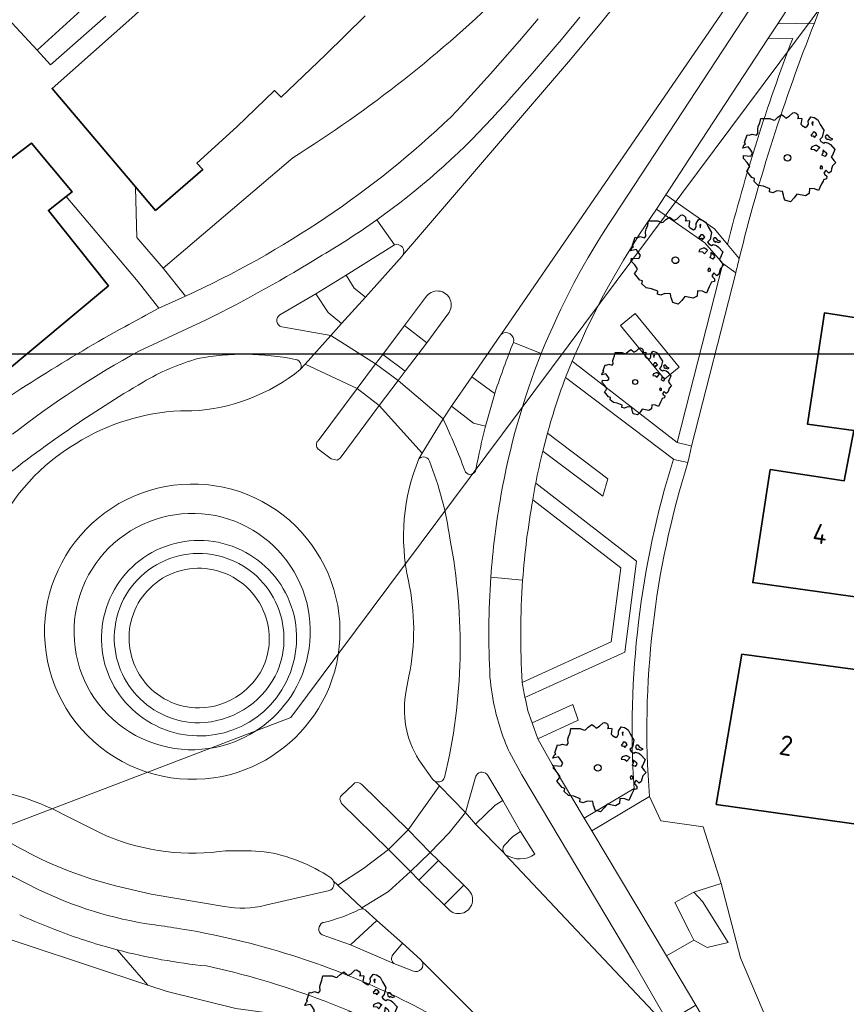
# Model space of a CAD drawing. Header units: metres. Extents: x 152391 to 157968, y 462336 to 467280.
# Tile 355 of 656: x 153955 to 154011, y 465931 to 465997. Entities that reach past the tile are written whole.
import ezdxf
from ezdxf.enums import TextEntityAlignment as Align

# ---------------------------------------------------------------- set-up
doc = ezdxf.new("R2010")
doc.units = ezdxf.units.M
doc.header["$LTSCALE"] = 0.75
doc.layers.get('0').update_dxf_attribs({"lineweight": 25})
doc.layers.get('defpoints').update_dxf_attribs({"lineweight": 25})
for name, color, linetype, lineweight in [('B-GV-GR-BOOM-S', 252, 'Continuous', 25), ('B-WE-GR-BEPLANTING_CULTUUR_HEESTERS-GV', 251, 'Continuous', 18), ('B-WE-GR-BEPLANTING_CULTUUR_VASTE PLANTENVAK-GV', 251, 'Continuous', 18), ('B-WE-GR-GROENVOORZIENING-GV', 251, 'Continuous', 18), ('B-WE-GR-HAAG-GV', 251, 'Continuous', 13), ('B-WE-GW-TALUD_KRUIN-G', 251, 'Continuous', 18), ('B-WE-KW-KUNSTWERK_DUIKER-G', 5, 'Continuous', 18), ('B-WE-OG-BEBOUWING-GV', 6, 'Continuous', 35), ('B-WE-OG-BEBOUWING-T18', 1, 'Continuous', 18), ('B-WE-OG-TERREIN_CULTUURSCHEIDING-GV', 251, 'Continuous', 18), ('B-WE-OG-WEG-GV', 251, 'Continuous', 18), ('B-WE-VH-VERHARDING_ASFALT-GV', 251, 'Continuous', 18), ('B-WE-VH-VERHARDING_BETONSTRAATSTEEN-GV', 251, 'Continuous', 18), ('B-WE-VH-VERHARDING_STRAATBAKSTEEN-GV', 251, 'Continuous', 18), ('B-WE-VH-VERHARDING_TEGEL-GV', 251, 'Continuous', 18)]:
    doc.layers.add(name, color=color, linetype=linetype, lineweight=lineweight)
doc.styles.add('NLCS-ISO-M750-T18', font='NLCS-ISO.ttf', dxfattribs={"height": 1.35})

# ---------------------------------------------------------------- blocks, each defined once
blk = doc.blocks.new('SGR-BOOM_31_50')
at = {"linetype": 'Continuous'}
for p, q in [((-1.402, 1.78), (-1.355, 1.999)), ((-1.355, 1.999), (-0.89, 1.999)), ((-0.89, 1.999), (-0.688, 1.911)), ((-0.626, 1.933), (-0.487, 2.064)), ((-0.487, 2.064), (-0.301, 2.196)), ((-0.301, 2.196), (-0.177, 2.108)), ((-0.177, 2.108), (-0.084, 2.02)), ((-0.084, 2.02), (0.087, 2.108)), ((0.087, 2.108), (0.273, 2.283)), ((0.273, 2.283), (0.351, 2.305)), ((0.351, 2.305), (0.444, 2.261)), ((0.444, 2.261), (0.521, 2.196)), ((0.537, 2.042), (0.506, 1.999)), ((0.506, 1.999), (0.707, 2.02)), ((0.521, 2.196), (0.537, 2.042)), ((0.707, 2.02), (0.723, 1.977)), ((1.048, 1.867), (1.188, 2.086)), ((1.188, 2.086), (1.358, 2.042)), ((1.358, 2.042), (1.545, 1.933)), ((-1.51, 1.451), (-1.479, 1.582)), ((-1.495, 1.232), (-1.51, 1.451)), ((-1.479, 1.582), (-1.402, 1.78)), ((-0.688, 1.911), (-0.626, 1.933)), ((0.723, 1.977), (0.676, 1.714)), ((0.676, 1.714), (0.754, 1.648)), ((0.754, 1.648), (0.924, 1.539)), ((0.924, 1.539), (1.002, 1.604)), ((1.002, 1.604), (1.064, 1.714)), ((1.064, 1.714), (1.048, 1.867)), ((1.296, 1.823), (1.234, 1.78)), ((1.234, 1.78), (1.265, 1.67)), ((1.265, 1.67), (1.281, 1.648)), ((1.281, 1.692), (1.296, 1.823)), ((1.545, 1.933), (1.669, 1.692)), ((1.669, 1.692), (1.839, 1.407)), ((1.839, 1.407), (1.762, 1.057)), ((-2.208, 0.641), (-2.131, 0.706)), ((-2.177, 0.772), (-2.038, 1.166)), ((-2.131, 0.706), (-2.177, 0.772)), ((-2.038, 1.166), (-1.944, 1.144)), ((-1.944, 1.144), (-1.789, 1.21)), ((-1.789, 1.21), (-1.572, 1.144)), ((-1.572, 1.144), (-1.495, 1.232)), ((1.25, 1.21), (1.188, 1.166)), ((1.188, 1.166), (1.234, 1.101)), ((1.234, 1.101), (1.312, 1.122)), ((1.296, 1.298), (1.25, 1.21)), ((1.374, 1.298), (1.296, 1.298)), ((1.312, 1.122), (1.374, 1.035)), ((1.436, 1.254), (1.374, 1.298)), ((1.374, 1.035), (1.436, 1.122)), ((1.498, 1.166), (1.436, 1.254)), ((1.436, 1.122), (1.498, 1.166)), ((1.762, 1.057), (1.638, 0.925)), ((1.638, 0.925), (1.7, 0.838)), ((1.7, 0.838), (1.839, 0.75)), ((1.839, 0.75), (1.917, 0.794)), ((1.963, 1.144), (1.917, 1.079)), ((1.917, 1.079), (1.948, 0.991)), ((1.917, 0.794), (2.087, 0.75)), ((1.948, 0.991), (2.041, 0.925)), ((2.056, 1.144), (1.963, 1.144)), ((2.041, 0.969), (2.18, 0.903)), ((2.041, 0.925), (2.056, 0.969)), ((2.165, 1.013), (2.056, 1.144)), ((2.087, 0.75), (2.18, 0.684)), ((2.304, 0.947), (2.165, 1.013)), ((2.18, 0.903), (2.304, 0.947)), ((2.18, 0.684), (2.413, 0.422)), ((-2.27, 0.487), (-2.208, 0.641)), ((-1.991, 0.553), (-2.27, 0.487)), ((-2.239, -0.038), (-2.224, 0.115)), ((-2.224, 0.115), (-1.851, 0.093)), ((-1.898, 0.444), (-1.991, 0.553)), ((-1.774, 0.246), (-1.898, 0.444)), ((-1.851, 0.093), (-1.774, 0.246)), ((1.234, 0.553), (1.188, 0.444)), ((1.188, 0.444), (1.374, 0.422)), ((1.405, 0.619), (1.234, 0.553)), ((1.374, 0.422), (1.483, 0.334)), ((1.483, 0.619), (1.405, 0.619)), ((1.622, 0.531), (1.483, 0.619)), ((1.483, 0.334), (1.607, 0.487)), ((1.607, 0.487), (1.653, 0.553)), ((1.793, 0.246), (1.746, 0.137)), ((1.911, 0.065), (1.746, 0.137)), ((1.808, 0.4), (1.793, 0.312)), ((1.793, 0.312), (1.793, 0.246)), ((1.901, 0.312), (1.808, 0.4)), ((1.963, 0.268), (1.901, 0.312)), ((1.911, 0.065), (2.01, 0.181)), ((2.01, 0.181), (1.963, 0.268)), ((2.289, 0.137), (2.227, 0.049)), ((2.227, 0.049), (2.351, -0.126)), ((2.413, 0.422), (2.289, 0.137)), ((-2.053, -0.235), (-2.239, -0.038)), ((-2.069, -0.673), (-1.991, -0.564)), ((-1.913, -0.433), (-2.053, -0.235)), ((-1.991, -0.564), (-1.913, -0.433)), ((1.715, -0.389), (1.653, -0.476)), ((1.653, -0.476), (1.669, -0.564)), ((1.684, -0.564), (1.777, -0.542)), ((1.777, -0.454), (1.715, -0.389)), ((1.777, -0.542), (1.777, -0.454)), ((1.948, -0.63), (1.855, -0.783)), ((2.103, -0.783), (1.948, -0.63)), ((2.242, -0.564), (2.211, -0.695)), ((2.289, -0.411), (2.242, -0.564)), ((2.459, -0.235), (2.289, -0.411)), ((2.351, -0.126), (2.459, -0.235)), ((-1.805, -1.002), (-2.069, -0.673)), ((-1.665, -1.046), (-1.805, -1.002)), ((-1.696, -1.199), (-1.665, -1.046)), ((-1.479, -1.396), (-1.696, -1.199)), ((1.808, -1.177), (1.715, -1.352)), ((1.824, -1.112), (1.808, -1.177)), ((1.979, -1.068), (1.824, -1.112)), ((1.855, -0.783), (1.901, -0.849)), ((1.901, -0.849), (1.994, -0.936)), ((1.994, -0.936), (1.979, -1.068)), ((2.211, -0.695), (2.103, -0.783)), ((-1.216, -1.44), (-1.479, -1.396)), ((-0.89, -1.571), (-1.216, -1.44)), ((-0.906, -1.725), (-0.89, -1.571)), ((-0.735, -1.769), (-0.906, -1.725)), ((-0.533, -1.681), (-0.735, -1.769)), ((-0.254, -1.703), (-0.533, -1.681)), ((-0.208, -1.9), (-0.254, -1.703)), ((-0.177, -1.988), (-0.208, -1.9)), ((-0.13, -2.141), (-0.177, -1.988)), ((0.475, -1.834), (0.335, -2.031)), ((0.909, -1.922), (0.475, -1.834)), ((1.11, -1.812), (0.909, -1.922)), ((1.126, -1.55), (1.11, -1.812)), ((1.374, -1.571), (1.126, -1.55)), ((1.576, -1.659), (1.374, -1.571)), ((1.715, -1.352), (1.576, -1.659)), ((0.149, -2.229), (-0.13, -2.141)), ((0.335, -2.031), (0.149, -2.229))]:
    blk.add_line(p, q, dxfattribs=at)
blk.add_circle((0, 0), 0.169, dxfattribs=at)
blk = doc.blocks.new('SGR-BOOM_50_100')
at = {"linetype": 'Continuous'}
for p, q in [((-1.869, 2.373), (-1.807, 2.665)), ((-1.807, 2.665), (-1.187, 2.665)), ((-1.187, 2.665), (-0.918, 2.548)), ((-0.835, 2.577), (-0.649, 2.752)), ((-0.649, 2.752), (-0.401, 2.928)), ((-0.401, 2.928), (-0.236, 2.811)), ((-0.236, 2.811), (-0.112, 2.694)), ((-0.112, 2.694), (0.116, 2.811)), ((0.116, 2.811), (0.364, 3.044)), ((0.364, 3.044), (0.467, 3.074)), ((0.467, 3.074), (0.591, 3.015)), ((0.591, 3.015), (0.695, 2.928)), ((0.715, 2.723), (0.674, 2.665)), ((0.674, 2.665), (0.943, 2.694)), ((0.695, 2.928), (0.715, 2.723)), ((0.943, 2.694), (0.964, 2.636)), ((1.398, 2.49), (1.584, 2.782)), ((1.584, 2.782), (1.811, 2.723)), ((1.811, 2.723), (2.059, 2.577)), ((-2.014, 1.935), (-1.972, 2.11)), ((-1.972, 2.11), (-1.869, 2.373)), ((-0.918, 2.548), (-0.835, 2.577)), ((0.964, 2.636), (0.902, 2.285)), ((0.902, 2.285), (1.005, 2.198)), ((1.005, 2.198), (1.232, 2.052)), ((1.232, 2.052), (1.336, 2.139)), ((1.336, 2.139), (1.418, 2.285)), ((1.418, 2.285), (1.398, 2.49)), ((1.729, 2.431), (1.646, 2.373)), ((1.646, 2.373), (1.687, 2.227)), ((1.687, 2.227), (1.708, 2.198)), ((1.708, 2.256), (1.729, 2.431)), ((2.059, 2.577), (2.225, 2.256)), ((2.225, 2.256), (2.452, 1.876)), ((-2.903, 1.029), (-2.717, 1.555)), ((-2.717, 1.555), (-2.593, 1.526)), ((-2.593, 1.526), (-2.386, 1.613)), ((-2.386, 1.613), (-2.096, 1.526)), ((-2.096, 1.526), (-1.993, 1.643)), ((-1.993, 1.643), (-2.014, 1.935)), ((1.667, 1.613), (1.584, 1.555)), ((1.584, 1.555), (1.646, 1.467)), ((1.646, 1.467), (1.749, 1.497)), ((1.729, 1.73), (1.667, 1.613)), ((1.832, 1.73), (1.729, 1.73)), ((1.749, 1.497), (1.832, 1.38)), ((1.915, 1.672), (1.832, 1.73)), ((1.832, 1.38), (1.915, 1.497)), ((1.997, 1.555), (1.915, 1.672)), ((1.915, 1.497), (1.997, 1.555)), ((2.349, 1.409), (2.183, 1.234)), ((2.452, 1.876), (2.349, 1.409)), ((2.618, 1.526), (2.556, 1.438)), ((2.556, 1.438), (2.597, 1.321)), ((2.742, 1.526), (2.618, 1.526)), ((2.886, 1.351), (2.742, 1.526)), ((3.072, 1.263), (2.886, 1.351)), ((-3.027, 0.65), (-2.944, 0.854)), ((-2.655, 0.737), (-3.027, 0.65)), ((-2.944, 0.854), (-2.841, 0.942)), ((-2.841, 0.942), (-2.903, 1.029)), ((-2.531, 0.591), (-2.655, 0.737)), ((1.646, 0.737), (1.584, 0.591)), ((1.873, 0.825), (1.646, 0.737)), ((1.977, 0.825), (1.873, 0.825)), ((2.163, 0.708), (1.977, 0.825)), ((2.142, 0.65), (2.204, 0.737)), ((2.183, 1.234), (2.266, 1.117)), ((2.266, 1.117), (2.452, 1)), ((2.452, 1), (2.556, 1.059)), ((2.556, 1.059), (2.783, 1)), ((2.597, 1.321), (2.721, 1.234)), ((2.721, 1.292), (2.907, 1.205)), ((2.721, 1.234), (2.742, 1.292)), ((2.783, 1), (2.907, 0.913)), ((2.907, 1.205), (3.072, 1.263)), ((2.907, 0.913), (3.217, 0.562)), ((-2.985, -0.051), (-2.965, 0.153)), ((-2.965, 0.153), (-2.469, 0.124)), ((-2.365, 0.329), (-2.531, 0.591)), ((-2.469, 0.124), (-2.365, 0.329)), ((1.584, 0.591), (1.832, 0.562)), ((1.832, 0.562), (1.977, 0.445)), ((1.977, 0.445), (2.142, 0.65)), ((2.39, 0.329), (2.328, 0.183)), ((2.549, 0.087), (2.328, 0.183)), ((2.411, 0.533), (2.39, 0.416)), ((2.39, 0.416), (2.39, 0.329)), ((2.535, 0.416), (2.411, 0.533)), ((2.618, 0.358), (2.535, 0.416)), ((2.549, 0.087), (2.68, 0.241)), ((2.68, 0.241), (2.618, 0.358)), ((3.052, 0.183), (2.969, 0.066)), ((2.969, 0.066), (3.135, -0.168)), ((3.217, 0.562), (3.052, 0.183)), ((-2.737, -0.314), (-2.985, -0.051)), ((-2.551, -0.577), (-2.737, -0.314)), ((-2.655, -0.752), (-2.551, -0.577)), ((2.287, -0.518), (2.204, -0.635)), ((2.204, -0.635), (2.225, -0.752)), ((2.37, -0.606), (2.287, -0.518)), ((2.37, -0.723), (2.37, -0.606)), ((3.052, -0.548), (2.99, -0.752)), ((3.279, -0.314), (3.052, -0.548)), ((3.135, -0.168), (3.279, -0.314)), ((-2.758, -0.898), (-2.655, -0.752)), ((-2.407, -1.336), (-2.758, -0.898)), ((2.245, -0.752), (2.37, -0.723)), ((2.597, -0.84), (2.473, -1.044)), ((2.473, -1.044), (2.535, -1.132)), ((2.535, -1.132), (2.659, -1.248)), ((2.804, -1.044), (2.597, -0.84)), ((2.659, -1.248), (2.638, -1.424)), ((2.948, -0.927), (2.804, -1.044)), ((2.99, -0.752), (2.948, -0.927)), ((-2.22, -1.394), (-2.407, -1.336)), ((-2.262, -1.599), (-2.22, -1.394)), ((-1.972, -1.862), (-2.262, -1.599)), ((-1.621, -1.92), (-1.972, -1.862)), ((-1.187, -2.095), (-1.621, -1.92)), ((2.287, -1.803), (2.101, -2.212)), ((2.411, -1.57), (2.287, -1.803)), ((2.432, -1.482), (2.411, -1.57)), ((2.638, -1.424), (2.432, -1.482)), ((-1.207, -2.3), (-1.187, -2.095)), ((-0.98, -2.358), (-1.207, -2.3)), ((-0.711, -2.241), (-0.98, -2.358)), ((-0.339, -2.271), (-0.711, -2.241)), ((-0.277, -2.533), (-0.339, -2.271)), ((-0.236, -2.65), (-0.277, -2.533)), ((-0.174, -2.855), (-0.236, -2.65)), ((0.633, -2.446), (0.447, -2.709)), ((1.212, -2.563), (0.633, -2.446)), ((1.48, -2.417), (1.212, -2.563)), ((1.501, -2.066), (1.48, -2.417)), ((1.832, -2.095), (1.501, -2.066)), ((2.101, -2.212), (1.832, -2.095)), ((0.199, -2.971), (-0.174, -2.855)), ((0.447, -2.709), (0.199, -2.971))]:
    blk.add_line(p, q, dxfattribs=at)
blk.add_circle((0, 0), 0.225, dxfattribs=at)

msp = doc.modelspace()

# ---------------------------------------------------------------- linework, layer by layer
at = {"layer": 'B-WE-GR-BEPLANTING_CULTUUR_HEESTERS-GV'}
for points in [[(153968.657, 465960.817, 0.492232), (153961.092, 465955.849)], [(153971.97, 465952.832, 0.452471), (153968.657, 465960.817)], [(153968.336, 465959.87, 0.239299), (153964.115, 465959.3)], [(153964.115, 465959.3, -0.239299), (153968.336, 465959.87)], [(153971.354, 465956.749, 0.242222), (153968.336, 465959.87)], [(153968.336, 465959.87, -0.242222), (153971.354, 465956.749)], [(153964.115, 465959.3, 0.227097), (153962.089, 465955.775)], [(153962.089, 465955.775, -0.227097), (153964.115, 465959.3)], [(153971.089, 465953.305, 0.190177), (153971.354, 465956.749)], [(153971.354, 465956.749, -0.190177), (153971.089, 465953.305)], [(153961.092, 465955.849, 0.437711), (153966.836, 465949.681)], [(153962.089, 465955.775, 0.181213), (153963.02, 465952.581)], [(153963.02, 465952.581, -0.181213), (153962.089, 465955.775)], [(153969.618, 465951.627, 0.113992), (153971.089, 465953.305)], [(153971.089, 465953.305, -0.113992), (153969.618, 465951.627)], [(153963.02, 465952.581, 0.237715), (153966.832, 465950.681)], [(153966.832, 465950.681, -0.237715), (153963.02, 465952.581)], [(153966.836, 465949.681, 0.269766), (153971.97, 465952.832)], [(153966.832, 465950.681, 0.152193), (153969.618, 465951.627)], [(153969.618, 465951.627, -0.152193), (153966.832, 465950.681)], [(153957.409, 465935.562, -0.01909), (153954.675, 465936.69)], [(153961.279, 465934.319, -0.025597), (153957.409, 465935.562)], [(153967.324, 465933.232, -0.038897), (153961.279, 465934.319)], [(153981.926, 465927.811, 0.071446), (153967.324, 465933.232)]]:
    msp.add_lwpolyline(points, format="xyb", dxfattribs=at)
for points in [[(153946.992, 465937.34), (153963.351, 465931.932), (153961.279, 465934.319)], [(153961.279, 465934.319), (153963.351, 465931.932), (153964.662, 465931.499), (153969.306, 465930.362), (153973.937, 465929.726), (153974.197, 465929.164), (153983.618, 465926.861)]]:
    msp.add_lwpolyline(points, dxfattribs=at)
at = {"layer": 'B-WE-GR-BEPLANTING_CULTUUR_VASTE PLANTENVAK-GV'}
msp.add_lwpolyline([(153983.471, 466022.037), (153980.239, 466024.385), (153975.9, 466018.417), (153977.519, 466017.224), (153972.472, 466010.293), (153955.866, 465995.173), (153956.759, 465994.192), (153960.516, 465997.467)], dxfattribs=at)
at = {"layer": 'B-WE-GR-GROENVOORZIENING-GV'}
for points in [[(154003.367, 465981.092, -0.033827), (154008.456, 465997.001)], [(154006.982, 465995.97, 0.029488), (154002.572, 465982.038)], [(153998.915, 465967.505, 0.092523), (153996.247, 465945.24)], [(153997.288, 465944.697, -0.095385), (153999.892, 465967.28)], [(153989.594, 465965.881, 0.007285), (153989.398, 465964.769)], [(153988.679, 465952.407, 0.007994), (153988.869, 465951.395)]]:
    msp.add_lwpolyline(points, format="xyb", dxfattribs=at)
for points in [[(154008.456, 465997.001), (154005.977, 465996.949), (154005.312, 465995.935), (154006.982, 465995.97)], [(154002.572, 465982.038), (154003.367, 465981.092)], [(153999.892, 465967.28), (153998.931, 465967.493), (153998.915, 465967.505)], [(153988.869, 465951.395), (153995.615, 465954.466), (153996.425, 465960.605), (153989.594, 465965.881)], [(153989.398, 465964.769), (153995.358, 465960.165), (153994.696, 465955.146), (153988.679, 465952.407)], [(153996.247, 465945.24), (153992.875, 465943.223), (153993.385, 465942.363)], [(153993.385, 465942.363), (153997.288, 465944.697)]]:
    msp.add_lwpolyline(points, dxfattribs=at)
for points in [[(153999.171, 465968.645), (154000, 465968.435), (154000.141, 465968.4), (154003.13, 465980.115), (154002.25, 465980.736)], [(153996.335, 465977.367), (153995.339, 465976.554), (153998.306, 465972.922), (153999.301, 465973.735)]]:
    msp.add_lwpolyline(points, close=True, dxfattribs=at)
at = {"layer": 'B-WE-GR-HAAG-GV'}
for points in [[(154003.367, 465981.092, -0.033827), (154008.456, 465997.001)], [(154006.982, 465995.97, 0.029488), (154002.572, 465982.038)], [(153998.915, 465967.505, 0.092523), (153996.247, 465945.24)], [(153997.288, 465944.697, -0.095385), (153999.892, 465967.28)], [(153989.594, 465965.881, 0.007285), (153989.398, 465964.769)], [(153988.679, 465952.407, 0.007994), (153988.869, 465951.395)]]:
    msp.add_lwpolyline(points, format="xyb", dxfattribs=at)
for points in [[(154005.977, 465996.949), (154005.312, 465995.935), (154006.982, 465995.97)], [(154008.456, 465997.001), (154005.977, 465996.949)], [(154002.572, 465982.038), (154003.367, 465981.092)], [(153999.892, 465967.28), (153998.931, 465967.493), (153998.915, 465967.505)], [(153988.869, 465951.395), (153995.615, 465954.466), (153996.425, 465960.605), (153989.594, 465965.881)], [(153989.398, 465964.769), (153995.358, 465960.165), (153994.696, 465955.146), (153988.679, 465952.407)], [(153996.247, 465945.24), (153992.875, 465943.223)], [(153992.875, 465943.223), (153993.385, 465942.363), (153997.288, 465944.697)]]:
    msp.add_lwpolyline(points, dxfattribs=at)
for points in [[(153999.171, 465968.645), (154000, 465968.435), (154000.141, 465968.4), (154003.13, 465980.115), (154002.25, 465980.736)], [(153996.335, 465977.367), (153995.339, 465976.554), (153998.306, 465972.922), (153999.301, 465973.735)]]:
    msp.add_lwpolyline(points, close=True, dxfattribs=at)
at = {"layer": 'B-WE-GW-TALUD_KRUIN-G'}
for points in [[(153960.784, 465958.091, -0.424744), (153969.674, 465961.359)], [(153969.674, 465961.359, -0.417963), (153972.728, 465952.483)], [(153964.185, 465949.348, -0.418692), (153960.784, 465958.091)], [(153972.728, 465952.483, -0.403284), (153964.185, 465949.348)]]:
    msp.add_lwpolyline(points, format="xyb", dxfattribs=at)
at = {"layer": 'B-WE-KW-KUNSTWERK_DUIKER-G'}
msp.add_lwpolyline([(153886.654, 465927.891), (153918.851, 465929.352), (153973.017, 465950.031), (154019.306, 466012.067), (154213.323, 465981.541), (154226.944, 465952.872), (154226.68, 465951.377)], dxfattribs=at)
at = {"layer": 'B-WE-OG-BEBOUWING-GV'}
for points in [[(153962.463, 465997.541), (153956.868, 465992.587), (153962.517, 465985.934), (153963.871, 465984.339), (153967.068, 465987.091), (153966.668, 465987.541), (153969.366, 465989.992), (153971.913, 465992.444), (153972.363, 465991.995), (153975.361, 465994.846), (153978.058, 465997.497)], [(153953.282, 465973.082), (153960.675, 465979.237), (153956.623, 465984.336), (153957.819, 465985.272), (153958.222, 465985.587), (153955.471, 465988.885), (153953.522, 465987.384)]]:
    msp.add_lwpolyline(points, dxfattribs=at)
for points in [[(154014.787, 465980.098), (154014.156, 465976.619), (154009.131, 465977.402), (154007.982, 465969.883), (154011.116, 465969.46), (154017.012, 465968.552), (154019.313, 465968.229), (154020.611, 465975.711), (154020.363, 465975.748), (154020.867, 465978.837), (154020.931, 465979.227)], [(154017.012, 465968.552), (154011.116, 465969.46), (154010.46, 465966.043), (154005.46, 465966.802), (154004.286, 465959.158), (154015.567, 465957.591), (154016.679, 465965.085), (154016.468, 465965.098)], [(154003.532, 465954.319), (154001.813, 465944.156), (154011.925, 465942.738), (154013.557, 465952.976)]]:
    msp.add_lwpolyline(points, close=True, dxfattribs=at)
at = {"layer": 'B-WE-OG-TERREIN_CULTUURSCHEIDING-GV'}
for points in [[(153987.615, 465999.279, -0.054097), (153973.157, 465987.895)], [(154002.572, 465982.038, -0.029488), (154006.982, 465995.97)], [(153965.898, 465978.54, 0.083395), (153983.874, 465990.673)], [(153997.766, 465984.417, 0.050318), (153992.408, 465974.913)], [(153966.74, 465974.317, 0.066355), (153963.02, 465972.714)], [(153973.319, 465974.257, 0.095758), (153966.74, 465974.317)], [(153973.71, 465973.933, 0.306356), (153973.319, 465974.257)], [(153966.332, 465970.772, 0.155558), (153973.66, 465973.565)], [(153973.66, 465973.565, 0.213408), (153973.71, 465973.933)], [(153991.619, 465973.042, 0.020158), (153990.544, 465969.812)], [(153963.02, 465972.714, 0.036764), (153953.121, 465965.884)], [(153958.487, 465968.572, -0.129824), (153965.556, 465970.774)], [(153953.029, 465962.584, -0.149575), (153958.487, 465968.572)], [(153981.976, 465967.66, 0.190576), (153981.691, 465967.536)], [(153982.398, 465967.384, 0.321247), (153981.976, 465967.66)], [(153990.084, 465968.059, 0.015645), (153989.594, 465965.881)], [(153981.691, 465967.536, 0.153556), (153980.98, 465959.292)], [(153983.779, 465962.156, 0.061815), (153982.398, 465967.384)], [(153996.247, 465945.24, -0.092523), (153998.915, 465967.505)], [(153983.427, 465945.986, 0.107854), (153983.779, 465962.156)], [(153980.98, 465959.292, -0.105116), (153981.018, 465952.842)], [(153980.837, 465951.867, 0.193833), (153981.687, 465947.172)], [(153988.869, 465951.395, 0.005792), (153989.064, 465950.499)], [(153982.609, 465945.864, 0.127083), (153982.792, 465945.717)], [(153982.792, 465945.717, 0.436026), (153983.427, 465945.986)], [(153957.643, 465943.487, 0.097508), (153951.214, 465945.368)], [(153949.651, 465944.734, 0.119264), (153961.151, 465938.656)], [(153968.171, 465940.964, -0.138385), (153960.113, 465942.231)], [(153971.224, 465940.963, 0.026896), (153968.845, 465941.021)], [(153975.724, 465939.197, 0.110173), (153971.224, 465940.963)], [(153975.651, 465938.334, 0.428472), (153975.897, 465939.002)], [(153975.897, 465939.002, 0.136034), (153975.724, 465939.197)], [(153968.511, 465937.266, 0.111623), (153971.315, 465937.341)]]:
    msp.add_lwpolyline(points, format="xyb", dxfattribs=at)
for points in [[(153983.874, 465990.673), (153984.546, 465991.393), (153985.214, 465992.117), (153985.878, 465992.844), (153986.538, 465993.576), (153987.193, 465994.312), (153987.843, 465995.052), (153988.49, 465995.795), (153989.131, 465996.543), (153989.769, 465997.294)], [(154005.312, 465995.935), (154000, 465987.836), (153998.393, 465985.386), (154000, 465984.268), (154001.682, 465983.098), (154002.572, 465982.038)], [(154006.982, 465995.97), (154005.312, 465995.935)], [(153973.157, 465987.895), (153964.374, 465980.428), (153965.898, 465978.54)], [(153992.408, 465974.913), (153992.071, 465974.144), (153999.171, 465968.645), (154002.25, 465980.736), (154001.049, 465982.144), (154000, 465982.87), (153997.766, 465984.417)], [(153998.915, 465967.505), (153991.619, 465973.042)], [(153965.556, 465970.774), (153966.332, 465970.772)], [(153990.544, 465969.812), (153990.381, 465969.26)], [(153990.381, 465969.26), (153994.471, 465966.184), (153994.138, 465965.011), (153990.084, 465968.059)], [(153989.594, 465965.881), (153996.425, 465960.605), (153995.615, 465954.466), (153988.869, 465951.395)], [(153981.018, 465952.842), (153980.837, 465951.867)], [(153989.064, 465950.499), (153989.349, 465949.674), (153992.11, 465950.913), (153992.474, 465949.851), (153989.746, 465948.599), (153990.716, 465946.862), (153992.875, 465943.223), (153996.247, 465945.24)], [(153981.687, 465947.172), (153982.609, 465945.864)], [(153960.113, 465942.231), (153957.643, 465943.487)], [(153968.845, 465941.021), (153968.599, 465941.012), (153968.171, 465940.964)], [(153961.151, 465938.656), (153963.58, 465938.098), (153968.511, 465937.266)], [(153971.315, 465937.341), (153975.651, 465938.334)]]:
    msp.add_lwpolyline(points, dxfattribs=at)
for points in [[(153996.335, 465977.367), (153999.301, 465973.735), (153998.306, 465972.922), (153995.339, 465976.554)], [(154000.305, 465934.976), (153998.435, 465933.909), (154000.421, 465930.575), (154002.188, 465927.569), (154004.783, 465929.13), (154005.3, 465929.441), (154003.463, 465933.775), (154002.148, 465938.813), (154000.29, 465938.229), (154000.891, 465937.599), (154002.618, 465934.814), (154001.191, 465934.489)], [(154000.29, 465938.229), (154000, 465938.073), (153998.998, 465937.533), (154000, 465935.573), (154000.305, 465934.976), (154001.191, 465934.489), (154002.618, 465934.814), (154000.891, 465937.599)]]:
    msp.add_lwpolyline(points, close=True, dxfattribs=at)
at = {"layer": 'B-WE-OG-WEG-GV'}
for points in [[(153968.374, 465963.588, 0.494782), (153958.352, 465955.705)], [(153973.434, 465952.152, 0.480952), (153968.374, 465963.588)], [(153960.784, 465958.091, -0.424744), (153969.674, 465961.359)], [(153969.674, 465961.359, -0.417963), (153972.728, 465952.483)], [(153964.185, 465949.348, -0.418692), (153960.784, 465958.091)], [(153958.352, 465955.705, 0.506582), (153968.838, 465948.263)], [(153972.728, 465952.483, -0.403284), (153964.185, 465949.348)], [(153968.838, 465948.263, 0.192681), (153973.434, 465952.152)]]:
    msp.add_lwpolyline(points, format="xyb", dxfattribs=at)
at = {"layer": 'B-WE-VH-VERHARDING_ASFALT-GV'}
for points in [[(154024.872, 466034.645), (154035.026, 466061.568), (154035.21, 466062.078), (154036.078, 466064.486), (154043.151, 466083.093), (154048.972, 466098.597), (154056.909, 466118.621), (154065.803, 466140.067), (154064.556, 466140.579), (154055.66, 466119.136), (154047.705, 466099.06), (154041.887, 466083.567), (154033.953, 466062.553), (154033.762, 466062.047), (154023.598, 466035.1), (154020.007, 466027.051), (154015.731, 466019.34), (154009.829, 466009.713), (154004.38, 466000.882), (153987.226, 465975.926)], [(154018.407, 466036.38), (154017.349, 466033.802), (154016.465, 466031.811), (154015.269, 466029.411), (154013.949, 466026.918), (154012.629, 466024.531), (154011.193, 466022.06), (154008.345, 466017.424), (154004.669, 466011.691), (154002.673, 466008.655), (153999.967, 466004.829), (153995.718, 465999.158), (153994.056, 465997.073), (153991.958, 465994.544), (153980.587, 465981.285), (153980.552, 465981.242), (153978.074, 465978.476), (153976.463, 465976.681), (153975.728, 465975.876), (153978.762, 465973.965), (153979.254, 465974.585), (153980.715, 465976.558), (153982.139, 465978.447)], [(153980.587, 465981.285), (153991.958, 465994.544), (153994.056, 465997.073), (153995.718, 465999.158), (153999.967, 466004.829), (154002.673, 466008.655), (154004.669, 466011.691), (154008.345, 466017.424), (154011.193, 466022.06), (154012.629, 466024.531), (154013.949, 466026.918), (154015.269, 466029.411), (154016.465, 466031.811), (154017.349, 466033.802), (154018.407, 466036.38)], [(153983.899, 465971.088), (153985.277, 465973.077), (153987.205, 465975.904), (153987.226, 465975.926), (154004.38, 466000.882), (154009.829, 466009.713), (154015.731, 466019.34), (154020.007, 466027.051), (154023.598, 466035.1)], [(153994.888, 465983.927), (154000, 465991.726), (154005.419, 466000), (154005.531, 466000.171), (154010.98, 466009.002), (154016.068, 466017.25), (154016.881, 466018.636)], [(153992.579, 465997.401), (153992.166, 465996.9), (153991.752, 465996.401), (153991.336, 465995.904), (153990.918, 465995.408), (153990.497, 465994.914), (153990.075, 465994.421), (153989.651, 465993.931), (153989.224, 465993.442), (153988.796, 465992.955), (153988.366, 465992.469), (153987.933, 465991.986), (153987.499, 465991.504), (153987.063, 465991.024), (153986.625, 465990.546)], [(153972.289, 465977.273), (153974.716, 465978.685), (153976.759, 465979.949), (153980.048, 465982.005), (153978.843, 465983.698)], [(153978.843, 465983.698), (153980.048, 465982.005)], [(153967.292, 465976.93), (153962.743, 465974.821)], [(153983.647, 465977.323), (153982.22, 465975.387), (153980.765, 465973.472), (153980.288, 465972.835), (153983.326, 465970.23), (153983.899, 465971.088)], [(153973.66, 465973.565), (153973.994, 465973.939), (153975.728, 465975.876), (153972.42, 465976.455), (153972.412, 465976.456)], [(153989.972, 465974.653), (153988.084, 465975.406)], [(153988.084, 465975.406), (153989.972, 465974.653)], [(153974.863, 465968.761), (153977.504, 465972.283), (153973.994, 465973.939), (153973.66, 465973.565)], [(153986.848, 465972.049), (153986.818, 465971.944), (153986.2, 465969.749)], [(153981.691, 465967.536), (153981.919, 465967.913), (153978.997, 465971.14), (153976.366, 465967.589), (153976.156, 465967.447), (153975.754, 465967.523), (153974.951, 465968.136)], [(153966.332, 465970.772), (153965.556, 465970.774)], [(153983.326, 465970.23), (153981.919, 465967.913), (153981.691, 465967.536)], [(153980.837, 465951.867), (153981.018, 465952.842)], [(153987.189, 465949.332), (153986.906, 465950.333), (153986.865, 465950.483)], [(153987.561, 465940.754), (153999.037, 465928.578), (153998.536, 465929.448), (153996.24, 465933.437), (153988.665, 465946.161), (153987.818, 465947.683)], [(153982.609, 465945.864), (153981.687, 465947.172)], [(153975.897, 465939.002), (153976.215, 465938.7), (153977.941, 465939.819), (153979.636, 465941.112), (153976.463, 465944.212), (153976.34, 465944.505), (153976.378, 465944.686), (153976.428, 465944.734), (153977.231, 465945.501), (153977.349, 465945.614), (153977.534, 465945.639), (153977.684, 465945.605), (153977.82, 465945.511), (153980.955, 465942.441), (153983.089, 465945.412), (153982.792, 465945.717)], [(153982.792, 465945.717), (153983.089, 465945.412), (153984.833, 465943.62), (153985.528, 465946.012), (153985.553, 465946.08), (153985.58, 465946.13)], [(153986.357, 465946.109), (153987.368, 465944.421), (153988.564, 465942.333), (153989.533, 465940.786)], [(153949.578, 465945.222), (153949.439, 465945.187), (153946.924, 465944.546), (153949.344, 465942.257), (153954.241, 465939.264), (153954.258, 465939.258), (153955.923, 465938.414)], [(153981.895, 465933.561), (153992.368, 465923.051), (153999.037, 465928.578), (153987.561, 465940.754), (153987.551, 465940.76), (153987.453, 465940.86), (153985.521, 465942.832), (153984.833, 465943.62), (153983.728, 465942.234), (153982.441, 465940.914), (153983.018, 465940.367), (153984.729, 465938.693), (153985.032, 465938.394)], [(153957.643, 465943.487), (153960.113, 465942.231)], [(153968.171, 465940.964), (153968.599, 465941.012), (153968.845, 465941.021)], [(153983.683, 465937.077), (153983.407, 465937.37), (153981.693, 465939.047), (153981.118, 465939.62), (153979.629, 465938.278), (153977.834, 465937.164), (153977.913, 465937.089)], [(153977.643, 465937.045), (153977.913, 465937.089), (153977.834, 465937.164), (153976.215, 465938.7), (153975.897, 465939.002)], [(153968.511, 465937.266), (153963.58, 465938.098), (153961.151, 465938.656)], [(153975.651, 465938.334), (153971.315, 465937.341)], [(153977.913, 465937.089), (153978.017, 465937.05), (153978.05, 465937.037), (153978.839, 465936.306), (153980.582, 465934.766), (153981.794, 465933.677)], [(153975.199, 465936.163), (153975.208, 465936.166), (153975.232, 465936.175)], [(153981.318, 465932.888), (153980.003, 465933.397), (153977.067, 465934.669), (153975.151, 465935.333)], [(153992.368, 465923.051), (153981.895, 465933.561)]]:
    msp.add_lwpolyline(points, dxfattribs=at)
for points in [[(153986.625, 465990.546, -0.051432), (153978.843, 465983.698)], [(153978.843, 465983.698, -0.021662), (153975.147, 465981.302)], [(153989.972, 465974.653, -0.053303), (153994.888, 465983.927)], [(153980.048, 465982.005, -0.734712), (153980.587, 465981.285)], [(153975.147, 465981.302, -0.022851), (153967.292, 465976.93)], [(153982.139, 465978.447, -1.081241), (153983.647, 465977.323)], [(153972.412, 465976.456, -0.684363), (153972.289, 465977.273)], [(153987.226, 465975.926, -0.773674), (153988.084, 465975.406)], [(153988.084, 465975.406, 0.013184), (153986.848, 465972.049)], [(153962.743, 465974.821, 0.03967), (153954.196, 465969.202)], [(153963.02, 465972.714, -0.066355), (153966.74, 465974.317)], [(153966.74, 465974.317, -0.095758), (153973.319, 465974.257)], [(153973.319, 465974.257, -0.306356), (153973.71, 465973.933)], [(153987.239, 465965.037, -0.051266), (153989.972, 465974.653)], [(153973.66, 465973.565, -0.155558), (153966.332, 465970.772)], [(153973.71, 465973.933, -0.213408), (153973.66, 465973.565)], [(153953.121, 465965.884, -0.036764), (153963.02, 465972.714)], [(153965.556, 465970.774, 0.129824), (153958.487, 465968.572)], [(153984.792, 465966.755, 0.020784), (153983.326, 465970.23)], [(153986.2, 465969.749, 0.013532), (153985.546, 465966.807)], [(153958.487, 465968.572, 0.149575), (153953.029, 465962.584)], [(153974.882, 465968.188, -0.41705), (153974.863, 465968.761)], [(153974.951, 465968.136, -0.05787), (153974.882, 465968.188)], [(153981.691, 465967.536, -0.190576), (153981.976, 465967.66)], [(153981.976, 465967.66, -0.321247), (153982.398, 465967.384)], [(153980.98, 465959.292, -0.153556), (153981.691, 465967.536)], [(153982.398, 465967.384, -0.061815), (153983.779, 465962.156)], [(153984.848, 465966.641, -0.056577), (153984.792, 465966.755)], [(153985.546, 465966.807, -0.673425), (153984.848, 465966.641)], [(153956.356, 465956.19, -0.481703), (153969, 465965.483)], [(153969, 465965.483, -0.482212), (153975.151, 465951.089)], [(153986.555, 465959.522, -0.026092), (153987.239, 465965.037)], [(153983.779, 465962.156, -0.107854), (153983.427, 465945.986)], [(153981.018, 465952.842, 0.105116), (153980.98, 465959.292)], [(153986.5, 465952.793, -0.031653), (153986.555, 465959.522)], [(153968.959, 465946.193, -0.502481), (153956.356, 465956.19)], [(153986.865, 465950.483, -0.037679), (153986.5, 465952.793)], [(153981.687, 465947.172, -0.193833), (153980.837, 465951.867)], [(153975.151, 465951.089, -0.204178), (153968.959, 465946.193)], [(153987.818, 465947.683, -0.028719), (153987.189, 465949.332)], [(153985.58, 465946.13, -0.57275), (153986.357, 465946.109)], [(153982.792, 465945.717, -0.127083), (153982.609, 465945.864)], [(153983.427, 465945.986, -0.436026), (153982.792, 465945.717)], [(153951.214, 465945.368, -0.097508), (153957.643, 465943.487)], [(153961.151, 465938.656, -0.119264), (153949.651, 465944.734)], [(153960.113, 465942.231, 0.138385), (153968.171, 465940.964)], [(153968.845, 465941.021, -0.026896), (153971.224, 465940.963)], [(153971.224, 465940.963, -0.110173), (153975.724, 465939.197)], [(153989.533, 465940.786, -0.303248), (153987.561, 465940.754)], [(153975.897, 465939.002, -0.428472), (153975.651, 465938.334)], [(153975.724, 465939.197, -0.136034), (153975.897, 465939.002)], [(153955.923, 465938.414, 0.076598), (153963.611, 465936.033)], [(153985.032, 465938.394, -1.032262), (153983.683, 465937.077)], [(153971.315, 465937.341, -0.111623), (153968.511, 465937.266)], [(153975.232, 465936.175, 0.060598), (153977.643, 465937.045)], [(153963.611, 465936.033, -0.004558), (153964.473, 465935.917)], [(153964.473, 465935.917, -0.004803), (153965.318, 465935.789)], [(153965.318, 465935.789, -0.037771), (153973.154, 465933.933)], [(153975.151, 465935.333, -0.626501), (153975.199, 465936.163)], [(153973.154, 465933.933, -0.064327), (153985.358, 465928.276)], [(153981.794, 465933.677, -0.06123), (153981.895, 465933.561)], [(153981.895, 465933.561, -0.729597), (153981.318, 465932.888)]]:
    msp.add_lwpolyline(points, format="xyb", dxfattribs=at)
for points in [[(153978.762, 465973.965), (153975.728, 465975.876), (153973.994, 465973.939), (153977.504, 465972.283)], [(153977.504, 465972.283), (153978.997, 465971.14), (153980.288, 465972.835), (153978.762, 465973.965)], [(153983.326, 465970.23), (153980.288, 465972.835), (153978.997, 465971.14), (153981.919, 465967.913)], [(153980.955, 465942.441), (153982.441, 465940.914), (153983.728, 465942.234), (153984.833, 465943.62), (153983.089, 465945.412)], [(153982.441, 465940.914), (153980.955, 465942.441), (153979.636, 465941.112), (153981.118, 465939.62)], [(153981.118, 465939.62), (153979.636, 465941.112), (153977.941, 465939.819), (153976.215, 465938.7), (153977.834, 465937.164), (153979.629, 465938.278)]]:
    msp.add_lwpolyline(points, close=True, dxfattribs=at)
at = {"layer": 'B-WE-VH-VERHARDING_BETONSTRAATSTEEN-GV'}
msp.add_lwpolyline([(153952.7, 465998.566), (153955.866, 465995.173), (153972.472, 466010.293), (153977.519, 466017.224), (153975.9, 466018.417), (153980.239, 466024.385), (153983.471, 466022.037), (153985.793, 466025.047), (153986.301, 466025.728), (153980.234, 466030.127), (153979.209, 466030.88), (153972.053, 466020.993), (153973.653, 466019.819), (153969.015, 466013.459)], close=True, dxfattribs=at)
for points in [[(153969, 465965.483, 0.481703), (153956.356, 465956.19)], [(153975.151, 465951.089, 0.482212), (153969, 465965.483)], [(153989.398, 465964.769, 0.026657), (153988.711, 465959.331)], [(153958.352, 465955.705, -0.494782), (153968.374, 465963.588)], [(153968.374, 465963.588, -0.480952), (153973.434, 465952.152)], [(153988.711, 465959.331, 0.017026), (153988.578, 465955.864)], [(153956.356, 465956.19, 0.502481), (153968.959, 465946.193)], [(153968.838, 465948.263, -0.506582), (153958.352, 465955.705)], [(153988.578, 465955.864, 0.017061), (153988.679, 465952.407)], [(153973.434, 465952.152, -0.192681), (153968.838, 465948.263)], [(153968.959, 465946.193, 0.204178), (153975.151, 465951.089)]]:
    msp.add_lwpolyline(points, format="xyb", dxfattribs=at)
msp.add_lwpolyline([(153988.679, 465952.407), (153994.696, 465955.146), (153995.358, 465960.165), (153989.398, 465964.769)], dxfattribs=at)
at = {"layer": 'B-WE-VH-VERHARDING_STRAATBAKSTEEN-GV'}
for points in [[(154009.66, 466000.336), (154008.09, 466000.23), (154007.942, 466000), (154005.977, 465996.949), (154008.456, 465997.001), (154009.539, 466000)], [(153980.288, 465972.835), (153980.765, 465973.472), (153979.254, 465974.585), (153978.762, 465973.965)], [(153999.171, 465968.645), (153992.071, 465974.144), (153991.619, 465973.042), (153998.915, 465967.505), (153998.931, 465967.493), (153999.892, 465967.28), (154000, 465967.766), (154000.141, 465968.4), (154000, 465968.435)], [(153990.084, 465968.059), (153994.138, 465965.011), (153994.471, 465966.184), (153990.381, 465969.26)], [(153989.746, 465948.599), (153992.474, 465949.851), (153992.11, 465950.913), (153989.349, 465949.674)], [(153976.378, 465944.686), (153976.34, 465944.505), (153976.463, 465944.212), (153979.636, 465941.112), (153980.955, 465942.441), (153977.82, 465945.511), (153977.684, 465945.605), (153977.534, 465945.639), (153977.349, 465945.614), (153977.231, 465945.501), (153976.428, 465944.734)], [(153993.385, 465942.363), (153998.435, 465933.909), (154000.305, 465934.976), (154000, 465935.573), (153998.998, 465937.533), (154000, 465938.073), (154000.29, 465938.229), (154002.148, 465938.813), (154000.917, 465942.645), (153998.051, 465943.054), (153997.288, 465944.697)], [(153982.441, 465940.914), (153981.118, 465939.62), (153981.693, 465939.047), (153983.018, 465940.367)]]:
    msp.add_lwpolyline(points, close=True, dxfattribs=at)
for points in [[(154003.367, 465981.092), (154002.572, 465982.038), (154001.682, 465983.098), (154000, 465984.268), (153998.393, 465985.386), (153997.766, 465984.417)], [(153997.766, 465984.417), (154000, 465982.87), (154001.049, 465982.144), (154002.25, 465980.736), (154003.13, 465980.115)], [(153980.048, 465982.005), (153976.759, 465979.949), (153977.318, 465979.068), (153978.074, 465978.476)], [(153978.074, 465978.476), (153980.552, 465981.242), (153980.587, 465981.285)], [(153976.463, 465976.681), (153975.556, 465977.435), (153974.716, 465978.685), (153972.289, 465977.273)], [(153982.139, 465978.447), (153980.715, 465976.558), (153982.22, 465975.387), (153983.647, 465977.323)], [(153972.412, 465976.456), (153972.42, 465976.455), (153975.728, 465975.876), (153976.463, 465976.681)], [(153987.226, 465975.926), (153987.205, 465975.904), (153985.277, 465973.077)], [(153985.277, 465973.077), (153986.535, 465972.152), (153986.818, 465971.944), (153986.848, 465972.049)], [(153974.951, 465968.136), (153975.754, 465967.523), (153976.156, 465967.447), (153976.366, 465967.589), (153978.997, 465971.14), (153977.504, 465972.283), (153974.863, 465968.761)], [(153986.2, 465969.749), (153985.383, 465969.955), (153983.899, 465971.088), (153983.326, 465970.23)], [(153985.58, 465946.13), (153985.553, 465946.08), (153985.528, 465946.012), (153984.833, 465943.62), (153985.521, 465942.832)], [(153985.521, 465942.832), (153986.846, 465944.109), (153987.368, 465944.421), (153986.357, 465946.109)], [(153989.533, 465940.786), (153988.564, 465942.333), (153988.056, 465941.986), (153987.46, 465941.382)], [(153987.453, 465940.86), (153987.551, 465940.76), (153987.561, 465940.754)], [(153985.032, 465938.394), (153984.729, 465938.693), (153983.407, 465937.37)], [(153978.839, 465936.306), (153978.05, 465937.037), (153978.017, 465937.05), (153977.913, 465937.089), (153977.643, 465937.045)], [(153983.407, 465937.37), (153983.683, 465937.077)], [(153975.151, 465935.333), (153977.067, 465934.669), (153978.839, 465936.306)], [(153975.232, 465936.175), (153975.208, 465936.166), (153975.199, 465936.163)], [(153981.794, 465933.677), (153980.582, 465934.766), (153979.935, 465933.983)], [(153980.003, 465933.397), (153981.318, 465932.888)]]:
    msp.add_lwpolyline(points, dxfattribs=at)
for points in [[(153980.587, 465981.285, 0.734712), (153980.048, 465982.005)], [(154003.13, 465980.115, -0.003134), (154003.367, 465981.092)], [(153983.647, 465977.323, 1.081241), (153982.139, 465978.447)], [(153972.289, 465977.273, 0.684363), (153972.412, 465976.456)], [(153988.084, 465975.406, 0.773674), (153987.226, 465975.926)], [(153986.848, 465972.049, -0.013184), (153988.084, 465975.406)], [(153983.326, 465970.23, -0.020784), (153984.792, 465966.755)], [(153985.546, 465966.807, -0.013532), (153986.2, 465969.749)], [(153974.863, 465968.761, 0.41705), (153974.882, 465968.188)], [(153974.882, 465968.188, 0.05787), (153974.951, 465968.136)], [(153984.792, 465966.755, 0.056577), (153984.848, 465966.641)], [(153984.848, 465966.641, 0.673425), (153985.546, 465966.807)], [(153969.674, 465961.359, 0.424744), (153960.784, 465958.091)], [(153961.092, 465955.849, -0.492232), (153968.657, 465960.817)], [(153972.728, 465952.483, 0.417963), (153969.674, 465961.359)], [(153968.657, 465960.817, -0.452471), (153971.97, 465952.832)], [(153960.784, 465958.091, 0.418692), (153964.185, 465949.348)], [(153966.836, 465949.681, -0.437711), (153961.092, 465955.849)], [(153964.185, 465949.348, 0.403284), (153972.728, 465952.483)], [(153971.97, 465952.832, -0.269766), (153966.836, 465949.681)], [(153986.357, 465946.109, 0.57275), (153985.58, 465946.13)], [(153987.46, 465941.382, 0.327579), (153987.453, 465940.86)], [(153987.561, 465940.754, 0.303248), (153989.533, 465940.786)], [(153983.683, 465937.077, 1.032262), (153985.032, 465938.394)], [(153977.643, 465937.045, -0.060598), (153975.232, 465936.175)], [(153975.199, 465936.163, 0.626501), (153975.151, 465935.333)], [(153979.935, 465933.983, 0.423057), (153980.003, 465933.397)], [(153981.895, 465933.561, 0.06123), (153981.794, 465933.677)], [(153981.318, 465932.888, 0.729597), (153981.895, 465933.561)]]:
    msp.add_lwpolyline(points, format="xyb", dxfattribs=at)
at = {"layer": 'B-WE-VH-VERHARDING_TEGEL-GV'}
for points in [[(153962.517, 465985.934), (153956.868, 465992.587), (153962.463, 465997.541), (153965.089, 466000), (153967.858, 466002.593), (153972.804, 466007.697), (153977.399, 466012.9), (153986.638, 466024.406), (153985.793, 466025.047), (153983.471, 466022.037), (153982.229, 466020.464), (153980.647, 466018.491), (153978.898, 466020), (153977.328, 466018.136), (153979.013, 466016.698), (153976.91, 466014.16), (153974.916, 466011.909)], [(153997.766, 465984.417), (153998.393, 465985.386), (154000, 465987.836), (154005.312, 465995.935), (154005.977, 465996.949), (154007.942, 466000), (154008.09, 466000.23), (154005.531, 466000.171), (154005.419, 466000), (154000, 465991.726), (153994.888, 465983.927)], [(153960.516, 465997.467), (153956.759, 465994.192), (153955.866, 465995.173), (153952.7, 465998.566), (153952.355, 465998.933), (153951.077, 465997.792), (153950.241, 465998.728), (153946.57, 465995.635), (153952.44, 465988.668), (153953.522, 465987.384), (153955.471, 465988.885), (153958.222, 465985.587), (153957.819, 465985.272), (153962.692, 465979.501), (153964.09, 465977.716), (153965.898, 465978.54), (153964.374, 465980.428), (153962.6, 465982.51), (153962.519, 465985.853), (153962.517, 465985.934)], [(153989.769, 465997.294), (153989.131, 465996.543), (153988.49, 465995.795), (153987.843, 465995.052), (153987.193, 465994.312), (153986.538, 465993.576), (153985.878, 465992.844), (153985.214, 465992.117), (153984.546, 465991.393), (153983.874, 465990.673)], [(153986.625, 465990.546), (153987.063, 465991.024), (153987.499, 465991.504), (153987.933, 465991.986), (153988.366, 465992.469), (153988.796, 465992.955), (153989.224, 465993.442), (153989.651, 465993.931), (153990.075, 465994.421), (153990.497, 465994.914), (153990.918, 465995.408), (153991.336, 465995.904), (153991.752, 465996.401), (153992.166, 465996.9), (153992.579, 465997.401)], [(153965.898, 465978.54), (153964.09, 465977.716)], [(153962.743, 465974.821), (153967.292, 465976.93)], [(153991.619, 465973.042), (153992.071, 465974.144), (153992.408, 465974.913)], [(153990.084, 465968.059), (153990.381, 465969.26), (153990.544, 465969.812)], [(153988.711, 465959.331), (153986.555, 465959.522)], [(153986.555, 465959.522), (153988.711, 465959.331)], [(153986.865, 465950.483), (153986.906, 465950.333), (153987.189, 465949.332)], [(153987.818, 465947.683), (153988.665, 465946.161), (153996.24, 465933.437), (153998.536, 465929.448), (154000.421, 465930.575), (153998.435, 465933.909), (153993.385, 465942.363), (153992.875, 465943.223), (153990.716, 465946.862), (153989.746, 465948.599), (153989.349, 465949.674), (153989.064, 465950.499)], [(153987.368, 465944.421), (153986.846, 465944.109), (153985.521, 465942.832), (153987.453, 465940.86)], [(153987.46, 465941.382), (153988.056, 465941.986), (153988.564, 465942.333), (153987.368, 465944.421)], [(153955.923, 465938.414), (153954.258, 465939.258), (153954.241, 465939.264), (153953.389, 465939.577), (153952.935, 465939.674), (153952.406, 465937.797)], [(153979.935, 465933.983), (153980.582, 465934.766), (153978.839, 465936.306), (153977.067, 465934.669)], [(153977.067, 465934.669), (153980.003, 465933.397)]]:
    msp.add_lwpolyline(points, dxfattribs=at)
for points in [[(153983.874, 465990.673, -0.083395), (153965.898, 465978.54)], [(153978.843, 465983.698, 0.051432), (153986.625, 465990.546)], [(153992.408, 465974.913, -0.050318), (153997.766, 465984.417)], [(153975.147, 465981.302, 0.021662), (153978.843, 465983.698)], [(153994.888, 465983.927, 0.053303), (153989.972, 465974.653)], [(153967.292, 465976.93, 0.022851), (153975.147, 465981.302)], [(153964.09, 465977.716, 0.005636), (153961.785, 465976.471)], [(153961.785, 465976.471, 0.027372), (153950.693, 465969.507)], [(153954.196, 465969.202, -0.03967), (153962.743, 465974.821)], [(153989.972, 465974.653, 0.051266), (153987.239, 465965.037)], [(153990.544, 465969.812, -0.020158), (153991.619, 465973.042)], [(153989.594, 465965.881, -0.015645), (153990.084, 465968.059)], [(153989.398, 465964.769, -0.007285), (153989.594, 465965.881)], [(153987.239, 465965.037, 0.026092), (153986.555, 465959.522)], [(153988.711, 465959.331, -0.026657), (153989.398, 465964.769)], [(153986.555, 465959.522, 0.031653), (153986.5, 465952.793)], [(153988.578, 465955.864, -0.017026), (153988.711, 465959.331)], [(153988.679, 465952.407, -0.017061), (153988.578, 465955.864)], [(153986.5, 465952.793, 0.037679), (153986.865, 465950.483)], [(153988.869, 465951.395, -0.007994), (153988.679, 465952.407)], [(153989.064, 465950.499, -0.005792), (153988.869, 465951.395)], [(153987.189, 465949.332, 0.028719), (153987.818, 465947.683)], [(153987.453, 465940.86, -0.327579), (153987.46, 465941.382)], [(153963.611, 465936.033, -0.076598), (153955.923, 465938.414)], [(153954.675, 465936.69, 0.01909), (153957.409, 465935.562)], [(153964.473, 465935.917, 0.004558), (153963.611, 465936.033)], [(153965.318, 465935.789, 0.004803), (153964.473, 465935.917)], [(153973.154, 465933.933, 0.037771), (153965.318, 465935.789)], [(153957.409, 465935.562, 0.025597), (153961.279, 465934.319)], [(153961.279, 465934.319, 0.038897), (153967.324, 465933.232)], [(153985.358, 465928.276, 0.064327), (153973.154, 465933.933)], [(153980.003, 465933.397, -0.423057), (153979.935, 465933.983)], [(153967.324, 465933.232, -0.071446), (153981.926, 465927.811)]]:
    msp.add_lwpolyline(points, format="xyb", dxfattribs=at)
for points in [[(153976.463, 465976.681), (153978.074, 465978.476), (153977.318, 465979.068), (153976.759, 465979.949), (153974.716, 465978.685), (153975.556, 465977.435)], [(153980.765, 465973.472), (153982.22, 465975.387), (153980.715, 465976.558), (153979.254, 465974.585)], [(153986.818, 465971.944), (153986.535, 465972.152), (153985.277, 465973.077), (153983.899, 465971.088), (153985.383, 465969.955), (153986.2, 465969.749)], [(153984.729, 465938.693), (153983.018, 465940.367), (153981.693, 465939.047), (153983.407, 465937.37)]]:
    msp.add_lwpolyline(points, close=True, dxfattribs=at)
at = {"layer": 'defpoints', "flags": 128}
msp.add_lwpolyline([(154354.229, 466622.679), (153766.229, 466622.679), (153766.229, 465969.429), (153876.913, 465969.429), (153876.913, 465974.642), (154204.229, 465974.642), (154204.229, 466273.185), (154210.341, 466273.185), (154210.341, 466287.791), (154354.229, 466287.791)], close=True, dxfattribs=at)

# ---------------------------------------------------------------- block references
at = {"layer": 'B-GV-GR-BOOM-S', "transparency": 33554559}
for name, p in [('SGR-BOOM_50_100', (154006.629, 465987.889)), ('SGR-BOOM_50_100', (153999.044, 465980.96)), ('SGR-BOOM_31_50', (153996.329, 465972.728)), ('SGR-BOOM_50_100', (153993.789, 465946.63)), ('SGR-BOOM_50_100', (153977, 465929.9))]:
    msp.add_blockref(name, p, dxfattribs=at)

# ---------------------------------------------------------------- texts
at = {"layer": 'B-WE-OG-BEBOUWING-T18', "style": 'NLCS-ISO-M750-T18'}
for s, rotation, p in [('4', 351.3, (154008.84, 465962.459)), ('2', 350.4, (154006.544, 465948.143))]:
    msp.add_text(s, height=1.35, rotation=rotation, dxfattribs=at).set_placement(p, align=Align.MIDDLE)

doc.saveas('drawing.dxf')
